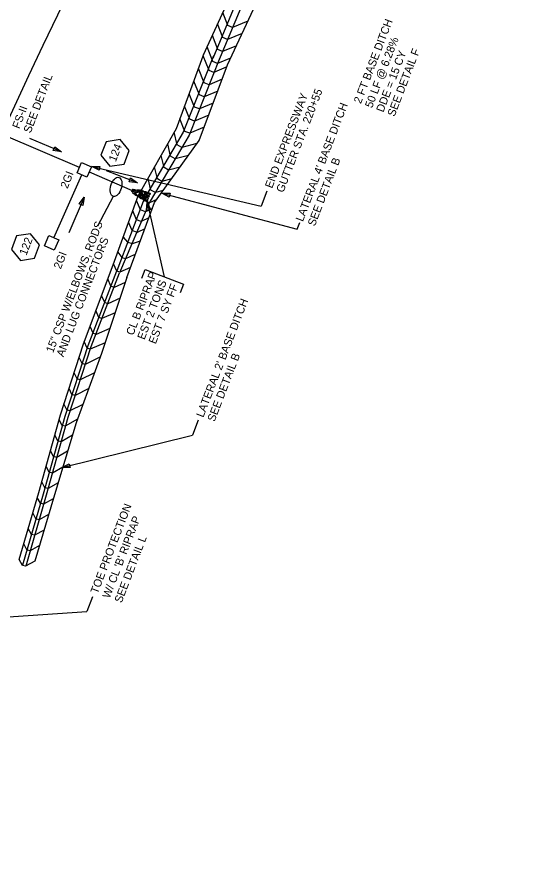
# Model space of a CAD drawing. Extents: x 2384780 to 2405432, y 547869 to 573706.
# Drawn here: x 2400421 to 2400742, y 568766 to 569301 of the extents above; entities that cross this region are included whole.
import ezdxf

# ---------------------------------------------------------------- set-up
doc = ezdxf.new("R2010")
doc.units = 0
for name, color, linetype in [('Old_Level_1', 7, 'Continuous'), ('Old_Level_10', 7, 'Continuous'), ('Old_Level_18', 7, 'Continuous'), ('Old_Level_19', 7, 'Continuous'), ('Old_Level_20', 7, 'Continuous'), ('Old_Level_5', 7, 'Continuous'), ('Old_Level_9', 7, 'Continuous'), ('Prop Drainage Box Number Symbol CELL', 7, 'Continuous'), ('Prop Lateral Base Ditch Detail CELL', 7, 'Continuous')]:
    doc.layers.add(name, color=color, linetype=linetype)

# ---------------------------------------------------------------- blocks, each defined once
blk = doc.blocks.new('BUBBLE')
at = {"layer": 'Old_Level_10'}
blk.add_ellipse((0, 0), major_axis=(192, 154), ratio=0.548538, dxfattribs=at)

msp = doc.modelspace()

# ---------------------------------------------------------------- linework, layer by layer
at = {"layer": 'Old_Level_1'}
for p, q in [((2400459.55, 569207.58), (2400412.32, 569227.87)), ((2400443.61, 569163.8), (2400461.2, 569203.01)), ((2400465.68, 569204.87), (2400492.47, 569193.31)), ((2400501.85, 569186.03), (2400512.56, 569139.4))]:
    msp.add_line(p, q, dxfattribs=at)
for points in [[(2400492.95, 569193.02), (2400492.94, 569192.79), (2400492.99, 569192.25), (2400492.65, 569192.17), (2400492.47, 569192.23), (2400492.42, 569192.9), (2400492.67, 569193.12), (2400492.95, 569193.02)], [(2400493.17, 569194.01), (2400493.17, 569193.77), (2400493.21, 569193.2), (2400492.87, 569193.16), (2400492.69, 569193.22), (2400492.66, 569193.84), (2400492.89, 569194.11), (2400493.17, 569194.01)], [(2400493.08, 569191.22), (2400493.05, 569191.67), (2400493.09, 569192.69), (2400493.73, 569193.02), (2400494.22, 569192.8), (2400494.08, 569191.58), (2400493.61, 569191.14), (2400493.19, 569191.18)], [(2400494.56, 569193.14), (2400494.22, 569193.08), (2400493.58, 569193.07), (2400493.31, 569193.53), (2400493.44, 569193.91), (2400494.36, 569193.79), (2400494.57, 569193.5), (2400494.56, 569193.14)], [(2400494.04, 569191.23), (2400494.11, 569191.44), (2400494.26, 569191.87), (2400494.59, 569191.88), (2400494.76, 569191.81), (2400494.56, 569191.25), (2400494.25, 569191.04), (2400494.04, 569191.23)], [(2400494.93, 569190.73), (2400494.69, 569190.58), (2400494.19, 569190.64), (2400494.06, 569190.93), (2400494.13, 569191.1), (2400494.76, 569191.1), (2400494.93, 569190.93), (2400494.93, 569190.73)], [(2400494.34, 569192.08), (2400494.4, 569192.58), (2400494.74, 569193.53), (2400495.5, 569193.63), (2400495.82, 569193.31), (2400495.33, 569192.17), (2400494.8, 569191.93), (2400494.34, 569192.08)], [(2400495.43, 569190.2), (2400495.15, 569190.1), (2400494.65, 569190.15), (2400494.51, 569190.41), (2400494.59, 569190.62), (2400495.24, 569190.58), (2400495.39, 569190.42), (2400495.43, 569190.2)], [(2400498.07, 569191.14), (2400497.37, 569190.65), (2400495.7, 569190.17), (2400494.85, 569191.03), (2400494.9, 569191.85), (2400496.96, 569192.51), (2400497.83, 569192.06), (2400498.22, 569191.2)], [(2400496.32, 569192.31), (2400496.08, 569192.16), (2400495.58, 569192.23), (2400495.43, 569192.5), (2400495.53, 569192.67), (2400496.13, 569192.66), (2400496.28, 569192.53), (2400496.32, 569192.31)], [(2400495.8, 569189.43), (2400495.83, 569189.74), (2400495.96, 569190.21), (2400496.31, 569190.2), (2400496.53, 569190.05), (2400496.25, 569189.47), (2400495.97, 569189.34), (2400495.8, 569189.43)], [(2400496.75, 569192.72), (2400496.45, 569192.59), (2400495.98, 569192.69), (2400495.83, 569192.94), (2400495.91, 569193.15), (2400496.57, 569193.11), (2400496.71, 569192.94), (2400496.75, 569192.72)], [(2400496.82, 569193.31), (2400496.57, 569193.15), (2400496.08, 569193.22), (2400495.93, 569193.5), (2400496.04, 569193.66), (2400496.63, 569193.65), (2400496.79, 569193.52), (2400496.82, 569193.31)], [(2400496.65, 569189.24), (2400496.55, 569189.59), (2400496.59, 569190.29), (2400496.99, 569190.5), (2400497.27, 569190.39), (2400497.28, 569189.52), (2400496.97, 569189.22), (2400496.65, 569189.24)], [(2400496.78, 569192.74), (2400496.8, 569193.15), (2400497.01, 569193.72), (2400497.57, 569193.76), (2400497.81, 569193.51), (2400497.43, 569192.73), (2400497.05, 569192.63), (2400496.78, 569192.74)], [(2400497.83, 569188.78), (2400497.59, 569188.64), (2400497.09, 569188.69), (2400496.96, 569188.99), (2400497.03, 569189.16), (2400497.66, 569189.17), (2400497.83, 569188.99), (2400497.83, 569188.78)], [(2400498.22, 569190.25), (2400497.99, 569190.1), (2400497.49, 569190.2), (2400497.34, 569190.44), (2400497.42, 569190.65), (2400498.05, 569190.64), (2400498.22, 569190.46), (2400498.22, 569190.25)], [(2400497.86, 569190.01), (2400497.89, 569189.77), (2400497.91, 569189.24), (2400497.54, 569189.17), (2400497.38, 569189.22), (2400497.38, 569189.87), (2400497.54, 569190.01), (2400497.86, 569190.01)], [(2400498.69, 569192.94), (2400498.43, 569192.8), (2400497.94, 569192.87), (2400497.8, 569193.13), (2400497.9, 569193.3), (2400498.49, 569193.3), (2400498.64, 569193.16), (2400498.69, 569192.94)], [(2400498.7, 569192.12), (2400498.45, 569192), (2400497.98, 569192.09), (2400497.82, 569192.35), (2400497.9, 569192.56), (2400498.52, 569192.51), (2400498.66, 569192.34), (2400498.7, 569192.12)], [(2400497.91, 569188.93), (2400498, 569189.46), (2400498.43, 569190.38), (2400499.1, 569190.45), (2400499.53, 569190.11), (2400499.03, 569189.02), (2400498.39, 569188.69), (2400497.91, 569188.93)], [(2400498.1, 569190.84), (2400498.09, 569191.16), (2400498.33, 569191.51), (2400498.72, 569191.58), (2400498.85, 569191.41), (2400498.65, 569190.84), (2400498.27, 569190.77), (2400498.1, 569190.84)], [(2400499.13, 569193.32), (2400499.24, 569193.08), (2400499.21, 569192.65), (2400498.92, 569192.43), (2400498.62, 569192.54), (2400498.75, 569193.13), (2400498.95, 569193.38), (2400499.13, 569193.32)], [(2400499.98, 569192.57), (2400500.07, 569192.04), (2400500.12, 569190.85), (2400499.24, 569190.49), (2400498.78, 569190.66), (2400498.86, 569192.14), (2400499.38, 569192.7), (2400500.01, 569192.69)], [(2400500.23, 569189.18), (2400499.95, 569189.03), (2400499.45, 569189.1), (2400499.32, 569189.39), (2400499.41, 569189.56), (2400500.01, 569189.54), (2400500.19, 569189.39), (2400500.23, 569189.18)], [(2400499.74, 569190.55), (2400500.18, 569190.59), (2400501.25, 569190.53), (2400501.53, 569189.91), (2400501.35, 569189.41), (2400500.14, 569189.57), (2400499.62, 569189.92), (2400499.74, 569190.44)], [(2400501.02, 569192.32), (2400500.78, 569192.17), (2400500.28, 569192.24), (2400500.13, 569192.51), (2400500.23, 569192.67), (2400500.82, 569192.67), (2400500.98, 569192.54), (2400501.02, 569192.32)], [(2400501.11, 569190.86), (2400500.89, 569190.74), (2400500.32, 569190.77), (2400500.19, 569191.06), (2400500.3, 569191.23), (2400500.93, 569191.24), (2400501.08, 569191.11), (2400501.11, 569190.86)], [(2400500.33, 569191.39), (2400500.32, 569191.71), (2400500.56, 569192.06), (2400500.95, 569192.13), (2400501.08, 569191.95), (2400500.88, 569191.39), (2400500.51, 569191.32), (2400500.33, 569191.39)], [(2400501.21, 569189.31), (2400501.26, 569188.93), (2400501.13, 569188.21), (2400500.75, 569188.04), (2400500.47, 569188.15), (2400500.54, 569188.99), (2400500.76, 569189.31), (2400501.21, 569189.31)], [(2400501.71, 569192.4), (2400501.82, 569192.07), (2400501.75, 569191.63), (2400501.49, 569191.44), (2400501.2, 569191.53), (2400501.34, 569192.12), (2400501.5, 569192.38), (2400501.71, 569192.4)], [(2400502.3, 569189.87), (2400502.05, 569189.72), (2400501.54, 569189.77), (2400501.41, 569190.06), (2400501.48, 569190.23), (2400502.13, 569190.24), (2400502.3, 569190.07), (2400502.3, 569189.87)], [(2400501.6, 569191.2), (2400502.08, 569191.34), (2400503.11, 569191.3), (2400503.44, 569190.66), (2400503.15, 569190.21), (2400501.92, 569190.32), (2400501.56, 569190.66), (2400501.53, 569191.22)], [(2400502.01, 569189.03), (2400502.07, 569189.39), (2400502.29, 569189.99), (2400502.85, 569190), (2400503.09, 569189.83), (2400502.68, 569188.99), (2400502.31, 569188.87), (2400502.01, 569189.03)], [(2400502.11, 569191.4), (2400502.12, 569191.72), (2400502.36, 569192.07), (2400502.74, 569192.12), (2400502.88, 569191.95), (2400502.67, 569191.38), (2400502.29, 569191.33), (2400502.11, 569191.4)], [(2400503.91, 569191.23), (2400503.66, 569191.07), (2400503.17, 569191.14), (2400503.02, 569191.42), (2400503.12, 569191.59), (2400503.71, 569191.59), (2400503.86, 569191.45), (2400503.91, 569191.23)], [(2400498.72, 569188.24), (2400498.48, 569188.09), (2400497.98, 569188.15), (2400497.85, 569188.44), (2400497.91, 569188.62), (2400498.55, 569188.63), (2400498.72, 569188.44), (2400498.72, 569188.24)], [(2400499.32, 569188.96), (2400499.31, 569188.74), (2400499.24, 569188.24), (2400498.96, 569188.11), (2400498.82, 569188.15), (2400498.77, 569188.69), (2400498.99, 569188.93), (2400499.2, 569188.97)], [(2400500, 569187.75), (2400499.69, 569187.66), (2400499.18, 569187.69), (2400499.08, 569187.97), (2400499.15, 569188.13), (2400499.8, 569188.15), (2400499.97, 569187.96), (2400500, 569187.75)], [(2400500.28, 569188.41), (2400500.08, 569188.4), (2400499.55, 569188.38), (2400499.44, 569188.74), (2400499.5, 569188.92), (2400500.18, 569188.91), (2400500.26, 569188.66), (2400500.28, 569188.41)], [(2400499.97, 569187.16), (2400499.98, 569187.48), (2400500.11, 569187.95), (2400500.46, 569187.93), (2400500.69, 569187.78), (2400500.4, 569187.21), (2400500.12, 569187.08), (2400499.97, 569187.16)], [(2400500.43, 569186.65), (2400500.45, 569186.96), (2400500.58, 569187.43), (2400500.94, 569187.42), (2400501.16, 569187.27), (2400500.87, 569186.69), (2400500.59, 569186.56), (2400500.43, 569186.65)], [(2400500.97, 569187.33), (2400501.07, 569187.84), (2400501.37, 569188.76), (2400502.16, 569188.85), (2400502.53, 569188.48), (2400502.06, 569187.38), (2400501.46, 569187.15), (2400500.97, 569187.33)], [(2400501.42, 569186.44), (2400501.44, 569186.75), (2400501.57, 569187.23), (2400501.93, 569187.21), (2400502.15, 569187.06), (2400501.86, 569186.49), (2400501.58, 569186.35), (2400501.42, 569186.44)]]:
    msp.add_lwpolyline(points, dxfattribs=at)
msp.add_lwpolyline([(2400501.55, 569180.88), (2400501.85, 569186.03), (2400504, 569181.35)], close=True, dxfattribs=at)
at = {"layer": 'Old_Level_18'}
for p, q in [((2400537.04, 569277.97), (2400557.14, 569321.92)), ((2400560.99, 569319.14), (2400542.79, 569275.65)), ((2400564.63, 569317.47), (2400546.42, 569273.97)), ((2400520.13, 569231.88), (2400537.45, 569279.08)), ((2400543.39, 569277.32), (2400524.45, 569229.62)), ((2400547.16, 569275.99), (2400528.06, 569227.86)), ((2400520.19, 569232.05), (2400520.19, 569232.05)), ((2400524.45, 569229.62), (2400500.1, 569188.08)), ((2400528.06, 569227.86), (2400503.84, 569186.56)), ((2400500.1, 569188.08), (2400482.9, 569143.11)), ((2400482.77, 569142.87), (2400464.94, 569096.28)), ((2400464.94, 569096.28), (2400450.41, 569052.13)), ((2400450.41, 569052.13), (2400436.99, 569003.69)), ((2400436.99, 569003.69), (2400424.16, 568959.27))]:
    msp.add_line(p, q, dxfattribs=at)
for points in [[(2400564.74, 569298.96), (2400555.25, 569295.07), (2400552.24, 569296.33), (2400549.15, 569304.45)], [(2400561.15, 569291.25), (2400552.1, 569287.54), (2400549.08, 569288.8), (2400545.87, 569297.27)], [(2400557.57, 569283.54), (2400548.95, 569280.01), (2400545.93, 569281.27), (2400542.58, 569290.09)], [(2400553.98, 569275.84), (2400545.8, 569272.48), (2400542.78, 569273.75), (2400539.3, 569282.92)], [(2400551.57, 569270.37), (2400543.56, 569266.91), (2400540.52, 569268.12), (2400536.81, 569277.36)], [(2400548.76, 569262.87), (2400540.55, 569259.33), (2400537.51, 569260.53), (2400533.92, 569269.48)], [(2400545.95, 569255.37), (2400537.54, 569251.74), (2400534.5, 569252.95), (2400531.03, 569261.6)], [(2400543.14, 569247.87), (2400534.53, 569244.15), (2400531.49, 569245.36), (2400528.14, 569253.71)], [(2400540.33, 569240.38), (2400531.51, 569236.57), (2400528.48, 569237.77), (2400525.25, 569245.83)], [(2400537.53, 569232.88), (2400528.5, 569228.98), (2400525.46, 569230.19), (2400522.35, 569237.95)], [(2400532.89, 569222.53), (2400523.5, 569220.08), (2400520.68, 569221.73), (2400518.84, 569229.62)], [(2400527.71, 569215.22), (2400519.37, 569213.04), (2400516.55, 569214.69), (2400514.75, 569222.41)], [(2400522.44, 569207.88), (2400515.24, 569206), (2400512.42, 569207.65), (2400510.66, 569215.21)], [(2400517.17, 569200.54), (2400511.11, 569198.96), (2400508.29, 569200.61), (2400506.57, 569208.01)], [(2400511.9, 569193.2), (2400506.99, 569191.92), (2400504.17, 569193.57), (2400502.48, 569200.81)], [(2400507.89, 569187.61), (2400503.43, 569185.66), (2400500.39, 569186.85), (2400497.95, 569192.84)], [(2400505.19, 569182.06), (2400500.81, 569180.04), (2400497.74, 569181.17), (2400495.23, 569187.03)], [(2400502.99, 569176.11), (2400498.24, 569173.92), (2400495.17, 569175.05), (2400492.84, 569180.47)], [(2400500.49, 569169.32), (2400495.64, 569167.09), (2400492.58, 569168.22), (2400490.31, 569173.51)], [(2400486.92, 569164.2), (2400489.52, 569161.09), (2400492.63, 569160.08), (2400497.73, 569161.84)], [(2400483.48, 569154.75), (2400486.15, 569151.35), (2400488.59, 569150.72), (2400494.08, 569153.24)], [(2400421.96, 568962.92), (2400434.22, 569004.77), (2400447.7, 569053.18), (2400462.14, 569097.49), (2400480.57, 569146.76)], [(2400491.44, 569145.26), (2400484.87, 569142.23), (2400484.87, 569142.23), (2400484.87, 569142.23), (2400482.97, 569142.93), (2400480.85, 569147.52)], [(2400484.51, 569141.61), (2400466.82, 569095.6), (2400452.33, 569051.55), (2400438.91, 569003.14), (2400426.08, 568958.72)], [(2400489.26, 569138.87), (2400473.32, 569091.59), (2400457.65, 569048.13), (2400443.36, 569001.19), (2400431.82, 568961.87)], [(2400488.2, 569135.74), (2400481.19, 569132.7), (2400481.19, 569132.7), (2400481.19, 569132.7), (2400479.31, 569133.44), (2400477.31, 569138.05)], [(2400484.97, 569125.95), (2400477.28, 569122.61), (2400477.28, 569122.61), (2400477.28, 569122.61), (2400475.39, 569123.36), (2400473.47, 569127.79)], [(2400481.83, 569116.82), (2400473.66, 569113.28), (2400473.66, 569113.28), (2400473.66, 569113.28), (2400471.78, 569114.02), (2400469.92, 569118.31)], [(2400478.55, 569107.1), (2400469.98, 569103.38), (2400469.98, 569103.38), (2400469.98, 569103.38), (2400468.09, 569104.12), (2400466.23, 569108.43)], [(2400475.65, 569098.21), (2400466.35, 569094.18), (2400466.35, 569094.18), (2400466.35, 569094.18), (2400464.46, 569094.92), (2400462.66, 569099.09)], [(2400472.32, 569089.12), (2400463.24, 569084.56), (2400463.24, 569084.56), (2400463.24, 569084.56), (2400461.32, 569085.2), (2400459.39, 569089.05)], [(2400468.93, 569079.42), (2400460.06, 569074.97), (2400460.06, 569074.97), (2400460.06, 569074.97), (2400458.14, 569075.6), (2400456.24, 569079.39)], [(2400465.42, 569069.66), (2400456.88, 569065.38), (2400456.88, 569065.38), (2400456.88, 569065.38), (2400454.96, 569066.01), (2400453.1, 569069.73)], [(2400461.64, 569059.77), (2400453.71, 569055.79), (2400453.71, 569055.79), (2400453.71, 569055.79), (2400451.78, 569056.42), (2400449.95, 569060.08)], [(2400458.4, 569050.43), (2400450.79, 569046.11), (2400450.79, 569046.11), (2400450.79, 569046.11), (2400448.84, 569046.65), (2400446.86, 569050.15)], [(2400455.32, 569040.47), (2400448.1, 569036.38), (2400448.1, 569036.38), (2400448.1, 569036.38), (2400446.15, 569036.92), (2400444.15, 569040.44)], [(2400452.23, 569030.51), (2400445.4, 569026.64), (2400445.4, 569026.64), (2400445.4, 569026.64), (2400443.45, 569027.18), (2400441.45, 569030.72)], [(2400449.28, 569020.62), (2400442.71, 569016.9), (2400442.71, 569016.9), (2400442.71, 569016.9), (2400440.76, 569017.44), (2400438.74, 569021)], [(2400446.35, 569010.75), (2400440.02, 569007.16), (2400440.02, 569007.16), (2400440.02, 569007.16), (2400438.07, 569007.7), (2400436.04, 569011.29)], [(2400443.23, 569000.73), (2400437.25, 568997.45), (2400437.25, 568997.45), (2400437.25, 568997.45), (2400435.3, 568998.01), (2400433.31, 569001.65)], [(2400440.38, 568991.01), (2400434.42, 568987.75), (2400434.42, 568987.75), (2400434.42, 568987.75), (2400432.48, 568988.31), (2400430.47, 568991.97)], [(2400437.52, 568981.3), (2400431.59, 568978.05), (2400431.59, 568978.05), (2400431.59, 568978.05), (2400429.65, 568978.61), (2400427.63, 568982.29)], [(2400434.67, 568971.59), (2400428.77, 568968.35), (2400428.77, 568968.35), (2400428.77, 568968.35), (2400426.82, 568968.91), (2400424.8, 568972.6)], [(2400431.82, 568961.87), (2400425.94, 568958.65), (2400425.94, 568958.65), (2400425.94, 568958.65), (2400424, 568959.21), (2400421.96, 568962.92)]]:
    msp.add_lwpolyline(points, dxfattribs=at)
at = {"layer": 'Old_Level_19'}
msp.add_arc((2403051.7, 568034.46), 2898, 142.84348, 169.39081, dxfattribs=at)
at = {"layer": 'Old_Level_20'}
msp.add_lwpolyline([(2400498.56, 569138.6), (2400500.63, 569143.98), (2400524.49, 569134.82), (2400522.43, 569129.44)], dxfattribs=at)
at = {"layer": 'Old_Level_5'}
for p, q in [((2400448.37, 569217.47), (2400428.61, 569225.79)), ((2400467.29, 569208.22), (2400573.07, 569183.48)), ((2400495.78, 569198.15), (2400476.42, 569205.58)), ((2400480.75, 569189.62), (2400470.84, 569171.01)), ((2400511.03, 569191.62), (2400595.54, 569169.14)), ((2400576.65, 569192.82), (2400573.07, 569183.48)), ((2400462.6, 569189.08), (2400453, 569166.92)), ((2400484.73, 569141.99), (2400503.84, 569186.56)), ((2400595.54, 569169.14), (2400597.14, 569173.31)), ((2400533.7, 569049.8), (2400530.11, 569040.46)), ((2400448.58, 569020.28), (2400530.11, 569040.46)), ((2400467.75, 568939.69), (2400464.16, 568930.35)), ((2400409.09, 568926.68), (2400464.16, 568930.35))]:
    msp.add_line(p, q, dxfattribs=at)
for points in [[(2400444.24, 569220.57), (2400448.37, 569217.47), (2400443.27, 569218.26)], [(2400471.87, 569205.86), (2400467.29, 569208.22), (2400472.44, 569208.3)], [(2400491.56, 569201.11), (2400495.78, 569198.15), (2400490.67, 569198.77)], [(2400515.58, 569189.2), (2400511.03, 569191.62), (2400516.18, 569191.63)], [(2400459.47, 569184.99), (2400462.6, 569189.08), (2400461.76, 569184)], [(2400453.74, 569020.26), (2400448.58, 569020.28), (2400453.13, 569022.69)]]:
    msp.add_lwpolyline(points, close=True, dxfattribs=at)
at = {"layer": 'Old_Level_9'}
for points in [[(2400458.13, 569204.37), (2400460.97, 569210.79), (2400467.1, 569208.09), (2400464.26, 569201.66)], [(2400437.71, 569158.72), (2400440.55, 569165.15), (2400446.68, 569162.44), (2400443.84, 569156.02)]]:
    msp.add_lwpolyline(points, close=True, dxfattribs=at)
at = {"layer": 'Prop Drainage Box Number Symbol CELL'}
for points in [[(2400485.08, 569225.1), (2400476.24, 569223.7), (2400473.03, 569215.34), (2400478.67, 569208.39), (2400487.5, 569209.79), (2400490.71, 569218.14)], [(2400429.15, 569166.27), (2400420.31, 569164.87), (2400417.1, 569156.52), (2400422.73, 569149.56), (2400431.57, 569150.96), (2400434.78, 569159.32)]]:
    msp.add_lwpolyline(points, close=True, dxfattribs=at)
at = {"layer": 'Prop Lateral Base Ditch Detail CELL'}
for p, q in [((2400552.1, 569271.8), (2400571.21, 569312.87)), ((2400534.4, 569224.53), (2400552.1, 569271.8)), ((2400496.25, 569189.84), (2400520.13, 569231.88)), ((2400506.54, 569185.73), (2400534.4, 569224.53)), ((2400480.57, 569146.76), (2400496.25, 569189.84)), ((2400489.26, 569138.87), (2400506.54, 569185.73))]:
    msp.add_line(p, q, dxfattribs=at)

# ---------------------------------------------------------------- block references
at = {"layer": 'Old_Level_5', "xscale": 0.025000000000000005, "yscale": 0.02500000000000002, "rotation": 34.99413788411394}
msp.add_blockref('BUBBLE', (2400482.48, 569195.53), dxfattribs=at)

# ---------------------------------------------------------------- texts
at = {"layer": 'Old_Level_1'}
for s, p in [('2GI', (2400452.19, 569194.09)), ('2GI', (2400447.95, 569143.82)), ('CL B RIPRAP', (2400493.19, 569102.45)), ('EST 2 TONS', (2400500.19, 569099.76)), ('EST 7 SY FF', (2400507.19, 569097.07))]:
    msp.add_text(s, height=5, rotation=68.9999, dxfattribs=at).set_placement(p)
at = {"layer": 'Old_Level_5'}
for s, p in [('2 FT BASE DITCH', (2400635.3, 569247.12)), ('50 LF @ 6.28%', (2400642.31, 569244.43)), ('DDE = 15 CY', (2400649.31, 569241.75)), ('SEE DETAIL F', (2400656.31, 569239.06)), ('SEE DETAIL', (2400429.12, 569228.75)), ('END EXPRESSWAY', (2400579.88, 569194.26)), ('GUTTER STA. 220+55', (2400586.88, 569191.57)), ("LATERAL 4' BASE DITCH", (2400599.07, 569173.49)), ('FS-II', (2400422.12, 569231.44)), ('SEE DETAIL B', (2400606.54, 569170.62)), ('15" CSP W/ELBOWS, RODS', (2400443.12, 569091.55)), ('AND LUG CONNECTORS', (2400449.65, 569089.04)), ("LATERAL 2' BASE DITCH", (2400536.93, 569051.23)), ('SEE DETAIL B', (2400543.93, 569048.55)), ('TOE PROTECTION ', (2400470.98, 568941.12)), ("W/ CL 'B' RIPRAP", (2400478.44, 568938.26)), ('SEE DETAIL L', (2400485.91, 568935.39))]:
    msp.add_text(s, height=5, rotation=68.9999, dxfattribs=at).set_placement(p)
at = {"layer": 'Prop Drainage Box Number Symbol CELL'}
for s, p in [('124', (2400482.27, 569210.81)), ('122', (2400426.49, 569152.36))]:
    msp.add_text(s, height=5, rotation=68.9999, dxfattribs=at).set_placement(p)

doc.saveas('drawing.dxf')
